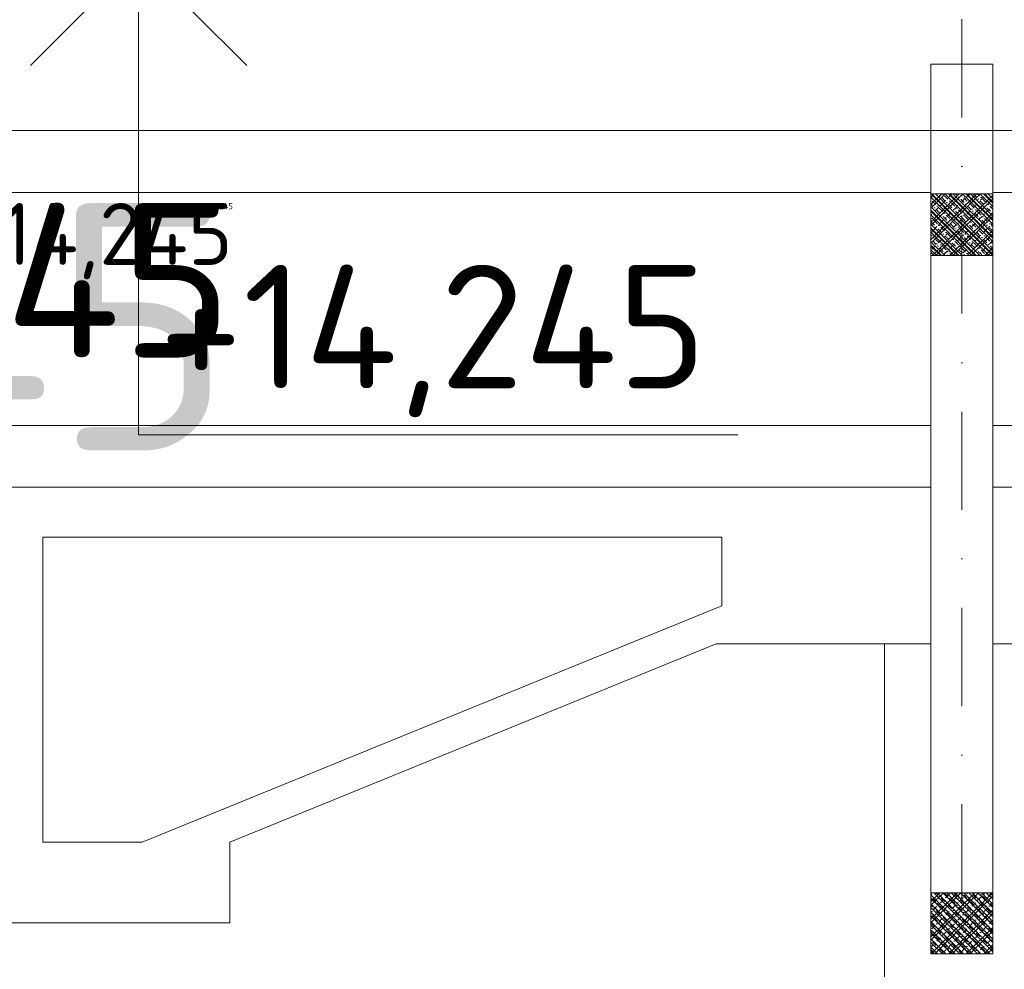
# Model space of a CAD drawing. Header units: millimetres. Extents: x -916886 to 3713765, y -2985421 to 1675785.
# Tile 126 of 656: x 26950 to 30138, y -58320 to -55247. Entities that reach past the tile are written whole.
import ezdxf
from ezdxf.enums import TextEntityAlignment as Align

# ---------------------------------------------------------------- set-up
doc = ezdxf.new("R2010")
doc.units = ezdxf.units.MM
doc.linetypes.add('CENTERX2', pattern=[101.6, 63.5, -12.7, 12.7, -12.7])
doc.linetypes.add('DASHDOT', pattern=[25.4, 12.7, -6.35, 0, -6.35])
for name, color, linetype in [('0 @ 1', 7, 'Continuous'), ('0 @ 10', 7, 'Continuous'), ('0 @ 100', 7, 'Continuous'), ('0 @ 200', 7, 'Continuous'), ('0 @ 250 (1)', 7, 'Continuous'), ('0 @ 250 (2)', 7, 'Continuous'), ('0 @ 400', 7, 'Continuous')]:
    doc.layers.add(name, color=color, linetype=linetype)
for name, color, linetype, lineweight in [('A99_N_kce-pohl', 1, 'Continuous', 9), ('A99_N_koty-200-vysk', 6, 'Continuous', 9), ('A99_N_sraf', 252, 'Continuous', 0), ('A99_N_sraf @ 100 VP46', 252, 'Continuous', 0), ('A99_N_sraf @ 100 VPModel', 252, 'Continuous', 0), ('A99_N_sraf @ 200 VP1', 252, 'Continuous', 0), ('A99_N_sraf @ 200 VP10', 252, 'Continuous', 0), ('A99_N_sraf @ 200 VP11', 252, 'Continuous', 0), ('A99_N_sraf @ 200 VP12', 252, 'Continuous', 0), ('A99_N_sraf @ 200 VP13', 252, 'Continuous', 0), ('A99_N_sraf @ 200 VP14', 252, 'Continuous', 0), ('A99_N_sraf @ 200 VP15', 252, 'Continuous', 0), ('A99_N_sraf @ 200 VP16', 252, 'Continuous', 0), ('A99_N_sraf @ 200 VP17', 252, 'Continuous', 0), ('A99_N_sraf @ 200 VP18', 252, 'Continuous', 0), ('A99_N_sraf @ 200 VP19', 252, 'Continuous', 0), ('A99_N_sraf @ 200 VP2', 252, 'Continuous', 0), ('A99_N_sraf @ 200 VP20', 252, 'Continuous', 0), ('A99_N_sraf @ 200 VP21', 252, 'Continuous', 0), ('A99_N_sraf @ 200 VP22', 252, 'Continuous', 0), ('A99_N_sraf @ 200 VP23', 252, 'Continuous', 0), ('A99_N_sraf @ 200 VP24', 252, 'Continuous', 0), ('A99_N_sraf @ 200 VP25', 252, 'Continuous', 0), ('A99_N_sraf @ 200 VP26', 252, 'Continuous', 0), ('A99_N_sraf @ 200 VP27', 252, 'Continuous', 0), ('A99_N_sraf @ 200 VP28', 252, 'Continuous', 0), ('A99_N_sraf @ 200 VP3', 252, 'Continuous', 0), ('A99_N_sraf @ 200 VP31', 252, 'Continuous', 0), ('A99_N_sraf @ 200 VP32', 252, 'Continuous', 0), ('A99_N_sraf @ 200 VP33', 252, 'Continuous', 0), ('A99_N_sraf @ 200 VP34', 252, 'Continuous', 0), ('A99_N_sraf @ 200 VP35', 252, 'Continuous', 0), ('A99_N_sraf @ 200 VP36', 252, 'Continuous', 0), ('A99_N_sraf @ 200 VP37', 252, 'Continuous', 0), ('A99_N_sraf @ 200 VP38', 252, 'Continuous', 0), ('A99_N_sraf @ 200 VP39', 252, 'Continuous', 0), ('A99_N_sraf @ 200 VP4', 252, 'Continuous', 0), ('A99_N_sraf @ 200 VP40', 252, 'Continuous', 0), ('A99_N_sraf @ 200 VP41', 252, 'Continuous', 0), ('A99_N_sraf @ 200 VP42', 252, 'Continuous', 0), ('A99_N_sraf @ 200 VP43', 252, 'Continuous', 0), ('A99_N_sraf @ 200 VP44', 252, 'Continuous', 0), ('A99_N_sraf @ 200 VP45', 252, 'Continuous', 0), ('A99_N_sraf @ 200 VP47', 252, 'Continuous', 0), ('A99_N_sraf @ 200 VP48', 252, 'Continuous', 0), ('A99_N_sraf @ 200 VP49', 252, 'Continuous', 0), ('A99_N_sraf @ 200 VP50', 252, 'Continuous', 0), ('A99_N_sraf @ 200 VP6', 252, 'Continuous', 0), ('A99_N_sraf @ 200 VP7', 252, 'Continuous', 0), ('A99_N_sraf @ 200 VP8', 252, 'Continuous', 0), ('A99_N_sraf @ 200 VP9', 252, 'Continuous', 0), ('A99_N_sraf @ 200 VPModel', 252, 'Continuous', 0), ('A99_N_sraf @ 50 (2)', 252, 'Continuous', 0), ('A99_S_kce-pohl', 7, 'Continuous', 5), ('A99_S_kce-rez-sil', 7, 'Continuous', 15), ('A99_S_osy', 1, 'CENTERX2', 5)]:
    doc.layers.add(name, color=color, linetype=linetype, lineweight=lineweight)
doc.styles.add('A99_kota', font='isocpeur.ttf', dxfattribs={"height": 2})
pattern_1 = [(45, (24240, -24905.143), (-28.28427, 28.28427), []), (45, (24251.314, -24905.143), (-28.28427, 28.28427), []), (45, (24273.94, -24905.143), (-16.970563, 39.59798), [16, -8, 0, -8])]
pattern_2 = [(315, (-24905.143, -24240), (28.28427, 28.28427), []), (315, (-24905.143, -24251.314), (28.28427, 28.28427), []), (315, (-24905.143, -24273.94), (39.59798, 16.970563), [16, -8, 0, -8])]
pattern_3 = [(135, (24905.143, 24240), (-28.284271, -28.284271), []), (135, (24905.143, 24251.314), (-28.284271, -28.284271), []), (135, (24905.143, 24273.94), (-39.59798, -16.970563), [16, -8, 0, -8])]
pattern_4 = [(315, (-24905.143, -24240), (28.28427, 28.28427), []), (315, (-24905.143, -24251.314), (28.28427, 28.28427), []), (315, (-24905.143, -24273.94), (39.59798, 16.970563), [16, -8, 0, -8])]
pattern_5 = [(45, (24240, -27105.143), (-28.28427, 28.28427), []), (45, (24251.314, -27105.143), (-28.28427, 28.28427), []), (45, (24273.94, -27105.143), (-16.970563, 39.59798), [16, -8, 0, -8])]
pattern_6 = [(315, (-27105.143, -24240), (28.284271, 28.284271), []), (315, (-27105.143, -24251.314), (28.284271, 28.284271), []), (315, (-27105.143, -24273.94), (39.59798, 16.970563), [16, -8, 0, -8])]
pattern_7 = [(135, (27105.143, 24240), (-28.284271, -28.284271), []), (135, (27105.143, 24251.314), (-28.284271, -28.284271), []), (135, (27105.143, 24273.94), (-39.59798, -16.970563), [16, -8, 0, -8])]
pattern_8 = [(315, (-27105.143, -24240), (28.284271, 28.284271), []), (315, (-27105.143, -24251.314), (28.284271, 28.284271), []), (315, (-27105.143, -24273.94), (39.59798, 16.970563), [16, -8, 0, -8])]

# ---------------------------------------------------------------- blocks, each defined once
blk = doc.blocks.new('*U44')
at = {"color": 0, "linetype": 'ByBlock', "lineweight": -2}
blk.add_line((-3, 0), (7, 0), dxfattribs=at)
for points in [[(-1.75, -1.75), (0, 0), (1.75, -1.75)], [(0, 0), (0, -7.725), (0, -7.725), (9.7, -7.725)]]:
    blk.add_lwpolyline(points, dxfattribs=at)
at = {"color": 0, "linetype": 'ByBlock', "lineweight": -2, "style": 'A99_kota'}
for tag, p in [('VYSKA', (9.2, -4.975)), ('POPIS', (9.2, -8.225))]:
    blk.add_attdef(tag, text='', height=2, dxfattribs=at).set_placement(p, align=Align.TOP_RIGHT)
blk = doc.blocks.new('*U2486')
at = {"layer": 'A99_N_koty-200-vysk', "lineweight": 5}
ref = blk.add_blockref('*U44', (27335, -55045.1), dxfattribs=dict(at, xscale=200, yscale=200, zscale=200))
ref.add_attrib('VYSKA', '+14,245', dxfattribs={"layer": '0 @ 400', "color": 0, "linetype": 'ByBlock', "lineweight": -2, "height": 800, "style": 'A99_kota'}).set_placement((27640, -55840.1), align=Align.TOP_RIGHT)
ref = blk.add_blockref('*U44', (27335, -55045.1), dxfattribs=dict(at, xscale=200, yscale=200, zscale=200))
ref.add_attrib('VYSKA', '+14,245', dxfattribs={"layer": '0 @ 250 (1)', "color": 0, "linetype": 'ByBlock', "lineweight": -2, "height": 500, "style": 'A99_kota'}).set_placement((27640, -55840.1), align=Align.TOP_RIGHT)
ref = blk.add_blockref('*U44', (27335, -55045.1), dxfattribs=dict(at, xscale=200, yscale=200, zscale=200))
ref.add_attrib('VYSKA', '+14,245', dxfattribs={"layer": '0 @ 250 (2)', "color": 0, "linetype": 'ByBlock', "lineweight": -2, "height": 500, "style": 'A99_kota'}).set_placement((27640, -55840.1), align=Align.TOP_RIGHT)
ref = blk.add_blockref('*U44', (27335, -55045.1), dxfattribs=dict(at, xscale=200, yscale=200, zscale=200))
ref.add_attrib('VYSKA', '+14,245', dxfattribs={"layer": '0 @ 100', "color": 0, "linetype": 'ByBlock', "lineweight": -2, "height": 200, "style": 'A99_kota'}).set_placement((27640, -55840.1), align=Align.TOP_RIGHT)
ref = blk.add_blockref('*U44', (27335, -55045.1), dxfattribs=dict(at, xscale=200, yscale=200, zscale=200))
ref.add_attrib('VYSKA', '+14,245', dxfattribs={"layer": '0 @ 200', "color": 0, "linetype": 'ByBlock', "lineweight": -2, "height": 400, "style": 'A99_kota'}).set_placement((29175, -56040.1), align=Align.TOP_RIGHT)
ref = blk.add_blockref('*U44', (27335, -55045.1), dxfattribs=dict(at, xscale=200, yscale=200, zscale=200))
ref.add_attrib('VYSKA', '+14,245', dxfattribs={"layer": '0 @ 1', "color": 0, "linetype": 'ByBlock', "lineweight": -2, "height": 2, "style": 'A99_kota'}).set_placement((27640, -55840.1), align=Align.TOP_RIGHT)
ref = blk.add_blockref('*U44', (27335, -55045.1), dxfattribs=dict(at, xscale=200, yscale=200, zscale=200))
ref.add_attrib('VYSKA', '+14,245', dxfattribs={"layer": '0 @ 10', "color": 0, "linetype": 'ByBlock', "lineweight": -2, "height": 20, "style": 'A99_kota'}).set_placement((27640, -55840.1), align=Align.TOP_RIGHT)
blk = doc.blocks.new('*U2440')
at = {"layer": 'A99_N_sraf @ 100 VP46', "lineweight": 0, "ltscale": 2, "transparency": 33554687}
h = blk.add_hatch(dxfattribs=at)
h.set_pattern_fill('ZELEZOBETON', color=256, scale=8)
h.set_pattern_definition(pattern_4)
h.paths.add_polyline_path([(30100, -56010.1), (30100, -55810.1), (29900, -55810.1), (29900, -56010.1)])
at = {"layer": 'A99_N_sraf @ 100 VPModel', "lineweight": 0, "ltscale": 2, "transparency": 33554687}
h = blk.add_hatch(dxfattribs=at)
h.set_pattern_fill('ZELEZOBETON', color=256, scale=8)
h.set_pattern_definition(pattern_1)
h.paths.add_polyline_path([(30100, -56010.1), (30100, -55810.1), (29900, -55810.1), (29900, -56010.1)])
at = {"layer": 'A99_N_sraf @ 200 VP1', "lineweight": 0, "ltscale": 2, "transparency": 33554687}
h = blk.add_hatch(dxfattribs=at)
h.set_pattern_fill('ZELEZOBETON', color=256, scale=8)
h.set_pattern_definition(pattern_1)
h.paths.add_polyline_path([(30100, -56010.1), (30100, -55810.1), (29900, -55810.1), (29900, -56010.1)])
at = {"layer": 'A99_N_sraf @ 200 VP10', "lineweight": 0, "ltscale": 2, "transparency": 33554687}
h = blk.add_hatch(dxfattribs=at)
h.set_pattern_fill('ZELEZOBETON', color=256, scale=8)
h.set_pattern_definition(pattern_1)
h.paths.add_polyline_path([(30100, -56010.1), (30100, -55810.1), (29900, -55810.1), (29900, -56010.1)])
at = {"layer": 'A99_N_sraf @ 200 VP11', "lineweight": 0, "ltscale": 2, "transparency": 33554687}
h = blk.add_hatch(dxfattribs=at)
h.set_pattern_fill('ZELEZOBETON', color=256, scale=8)
h.set_pattern_definition(pattern_2)
h.paths.add_polyline_path([(30100, -56010.1), (30100, -55810.1), (29900, -55810.1), (29900, -56010.1)])
at = {"layer": 'A99_N_sraf @ 200 VP12', "lineweight": 0, "ltscale": 2, "transparency": 33554687}
h = blk.add_hatch(dxfattribs=at)
h.set_pattern_fill('ZELEZOBETON', color=256, scale=8)
h.set_pattern_definition(pattern_1)
h.paths.add_polyline_path([(30100, -56010.1), (30100, -55810.1), (29900, -55810.1), (29900, -56010.1)])
at = {"layer": 'A99_N_sraf @ 200 VP13', "lineweight": 0, "ltscale": 2, "transparency": 33554687}
h = blk.add_hatch(dxfattribs=at)
h.set_pattern_fill('ZELEZOBETON', color=256, scale=8)
h.set_pattern_definition(pattern_1)
h.paths.add_polyline_path([(30100, -56010.1), (30100, -55810.1), (29900, -55810.1), (29900, -56010.1)])
at = {"layer": 'A99_N_sraf @ 200 VP14', "lineweight": 0, "ltscale": 2, "transparency": 33554687}
h = blk.add_hatch(dxfattribs=at)
h.set_pattern_fill('ZELEZOBETON', color=256, scale=8)
h.set_pattern_definition(pattern_2)
h.paths.add_polyline_path([(30100, -56010.1), (30100, -55810.1), (29900, -55810.1), (29900, -56010.1)])
at = {"layer": 'A99_N_sraf @ 200 VP15', "lineweight": 0, "ltscale": 2, "transparency": 33554687}
h = blk.add_hatch(dxfattribs=at)
h.set_pattern_fill('ZELEZOBETON', color=256, scale=8)
h.set_pattern_definition(pattern_1)
h.paths.add_polyline_path([(30100, -56010.1), (30100, -55810.1), (29900, -55810.1), (29900, -56010.1)])
at = {"layer": 'A99_N_sraf @ 200 VP16', "lineweight": 0, "ltscale": 2, "transparency": 33554687}
h = blk.add_hatch(dxfattribs=at)
h.set_pattern_fill('ZELEZOBETON', color=256, scale=8)
h.set_pattern_definition(pattern_3)
h.paths.add_polyline_path([(30100, -56010.1), (30100, -55810.1), (29900, -55810.1), (29900, -56010.1)])
at = {"layer": 'A99_N_sraf @ 200 VP17', "lineweight": 0, "ltscale": 2, "transparency": 33554687}
h = blk.add_hatch(dxfattribs=at)
h.set_pattern_fill('ZELEZOBETON', color=256, scale=8)
h.set_pattern_definition(pattern_2)
h.paths.add_polyline_path([(30100, -56010.1), (30100, -55810.1), (29900, -55810.1), (29900, -56010.1)])
at = {"layer": 'A99_N_sraf @ 200 VP18', "lineweight": 0, "ltscale": 2, "transparency": 33554687}
h = blk.add_hatch(dxfattribs=at)
h.set_pattern_fill('ZELEZOBETON', color=256, scale=8)
h.set_pattern_definition(pattern_1)
h.paths.add_polyline_path([(30100, -56010.1), (30100, -55810.1), (29900, -55810.1), (29900, -56010.1)])
at = {"layer": 'A99_N_sraf @ 200 VP19', "lineweight": 0, "ltscale": 2, "transparency": 33554687}
h = blk.add_hatch(dxfattribs=at)
h.set_pattern_fill('ZELEZOBETON', color=256, scale=8)
h.set_pattern_definition(pattern_1)
h.paths.add_polyline_path([(30100, -56010.1), (30100, -55810.1), (29900, -55810.1), (29900, -56010.1)])
at = {"layer": 'A99_N_sraf @ 200 VP2', "lineweight": 0, "ltscale": 2, "transparency": 33554687}
h = blk.add_hatch(dxfattribs=at)
h.set_pattern_fill('ZELEZOBETON', color=256, scale=8)
h.set_pattern_definition(pattern_1)
h.paths.add_polyline_path([(30100, -56010.1), (30100, -55810.1), (29900, -55810.1), (29900, -56010.1)])
at = {"layer": 'A99_N_sraf @ 200 VP20', "lineweight": 0, "ltscale": 2, "transparency": 33554687}
h = blk.add_hatch(dxfattribs=at)
h.set_pattern_fill('ZELEZOBETON', color=256, scale=8)
h.set_pattern_definition(pattern_3)
h.paths.add_polyline_path([(30100, -56010.1), (30100, -55810.1), (29900, -55810.1), (29900, -56010.1)])
at = {"layer": 'A99_N_sraf @ 200 VP21', "lineweight": 0, "ltscale": 2, "transparency": 33554687}
h = blk.add_hatch(dxfattribs=at)
h.set_pattern_fill('ZELEZOBETON', color=256, scale=8)
h.set_pattern_definition(pattern_2)
h.paths.add_polyline_path([(30100, -56010.1), (30100, -55810.1), (29900, -55810.1), (29900, -56010.1)])
at = {"layer": 'A99_N_sraf @ 200 VP22', "lineweight": 0, "ltscale": 2, "transparency": 33554687}
h = blk.add_hatch(dxfattribs=at)
h.set_pattern_fill('ZELEZOBETON', color=256, scale=8)
h.set_pattern_definition(pattern_1)
h.paths.add_polyline_path([(30100, -56010.1), (30100, -55810.1), (29900, -55810.1), (29900, -56010.1)])
at = {"layer": 'A99_N_sraf @ 200 VP23', "lineweight": 0, "ltscale": 2, "transparency": 33554687}
h = blk.add_hatch(dxfattribs=at)
h.set_pattern_fill('ZELEZOBETON', color=256, scale=8)
h.set_pattern_definition(pattern_1)
h.paths.add_polyline_path([(30100, -56010.1), (30100, -55810.1), (29900, -55810.1), (29900, -56010.1)])
at = {"layer": 'A99_N_sraf @ 200 VP24', "lineweight": 0, "ltscale": 2, "transparency": 33554687}
h = blk.add_hatch(dxfattribs=at)
h.set_pattern_fill('ZELEZOBETON', color=256, scale=8)
h.set_pattern_definition(pattern_1)
h.paths.add_polyline_path([(30100, -56010.1), (30100, -55810.1), (29900, -55810.1), (29900, -56010.1)])
at = {"layer": 'A99_N_sraf @ 200 VP25', "lineweight": 0, "ltscale": 2, "transparency": 33554687}
h = blk.add_hatch(dxfattribs=at)
h.set_pattern_fill('ZELEZOBETON', color=256, scale=8)
h.set_pattern_definition(pattern_3)
h.paths.add_polyline_path([(30100, -56010.1), (30100, -55810.1), (29900, -55810.1), (29900, -56010.1)])
at = {"layer": 'A99_N_sraf @ 200 VP26', "lineweight": 0, "ltscale": 2, "transparency": 33554687}
h = blk.add_hatch(dxfattribs=at)
h.set_pattern_fill('ZELEZOBETON', color=256, scale=8)
h.set_pattern_definition(pattern_1)
h.paths.add_polyline_path([(30100, -56010.1), (30100, -55810.1), (29900, -55810.1), (29900, -56010.1)])
at = {"layer": 'A99_N_sraf @ 200 VP27', "lineweight": 0, "ltscale": 2, "transparency": 33554687}
h = blk.add_hatch(dxfattribs=at)
h.set_pattern_fill('ZELEZOBETON', color=256, scale=8)
h.set_pattern_definition(pattern_1)
h.paths.add_polyline_path([(30100, -56010.1), (30100, -55810.1), (29900, -55810.1), (29900, -56010.1)])
at = {"layer": 'A99_N_sraf @ 200 VP28', "lineweight": 0, "ltscale": 2, "transparency": 33554687}
h = blk.add_hatch(dxfattribs=at)
h.set_pattern_fill('ZELEZOBETON', color=256, scale=8)
h.set_pattern_definition(pattern_1)
h.paths.add_polyline_path([(30100, -56010.1), (30100, -55810.1), (29900, -55810.1), (29900, -56010.1)])
at = {"layer": 'A99_N_sraf @ 200 VP3', "lineweight": 0, "ltscale": 2, "transparency": 33554687}
h = blk.add_hatch(dxfattribs=at)
h.set_pattern_fill('ZELEZOBETON', color=256, scale=8)
h.set_pattern_definition(pattern_1)
h.paths.add_polyline_path([(30100, -56010.1), (30100, -55810.1), (29900, -55810.1), (29900, -56010.1)])
at = {"layer": 'A99_N_sraf @ 200 VP31', "lineweight": 0, "ltscale": 2, "transparency": 33554687}
h = blk.add_hatch(dxfattribs=at)
h.set_pattern_fill('ZELEZOBETON', color=256, scale=8)
h.set_pattern_definition(pattern_1)
h.paths.add_polyline_path([(30100, -56010.1), (30100, -55810.1), (29900, -55810.1), (29900, -56010.1)])
at = {"layer": 'A99_N_sraf @ 200 VP32', "lineweight": 0, "ltscale": 2, "transparency": 33554687}
h = blk.add_hatch(dxfattribs=at)
h.set_pattern_fill('ZELEZOBETON', color=256, scale=8)
h.set_pattern_definition(pattern_1)
h.paths.add_polyline_path([(30100, -56010.1), (30100, -55810.1), (29900, -55810.1), (29900, -56010.1)])
at = {"layer": 'A99_N_sraf @ 200 VP33', "lineweight": 0, "ltscale": 2, "transparency": 33554687}
h = blk.add_hatch(dxfattribs=at)
h.set_pattern_fill('ZELEZOBETON', color=256, scale=8)
h.set_pattern_definition(pattern_1)
h.paths.add_polyline_path([(30100, -56010.1), (30100, -55810.1), (29900, -55810.1), (29900, -56010.1)])
at = {"layer": 'A99_N_sraf @ 200 VP34', "lineweight": 0, "ltscale": 2, "transparency": 33554687}
h = blk.add_hatch(dxfattribs=at)
h.set_pattern_fill('ZELEZOBETON', color=256, scale=8)
h.set_pattern_definition(pattern_1)
h.paths.add_polyline_path([(30100, -56010.1), (30100, -55810.1), (29900, -55810.1), (29900, -56010.1)])
at = {"layer": 'A99_N_sraf @ 200 VP35', "lineweight": 0, "ltscale": 2, "transparency": 33554687}
h = blk.add_hatch(dxfattribs=at)
h.set_pattern_fill('ZELEZOBETON', color=256, scale=8)
h.set_pattern_definition(pattern_1)
h.paths.add_polyline_path([(30100, -56010.1), (30100, -55810.1), (29900, -55810.1), (29900, -56010.1)])
at = {"layer": 'A99_N_sraf @ 200 VP36', "lineweight": 0, "ltscale": 2, "transparency": 33554687}
h = blk.add_hatch(dxfattribs=at)
h.set_pattern_fill('ZELEZOBETON', color=256, scale=8)
h.set_pattern_definition(pattern_1)
h.paths.add_polyline_path([(30100, -56010.1), (30100, -55810.1), (29900, -55810.1), (29900, -56010.1)])
at = {"layer": 'A99_N_sraf @ 200 VP37', "lineweight": 0, "ltscale": 2, "transparency": 33554687}
h = blk.add_hatch(dxfattribs=at)
h.set_pattern_fill('ZELEZOBETON', color=256, scale=8)
h.set_pattern_definition(pattern_1)
h.paths.add_polyline_path([(30100, -56010.1), (30100, -55810.1), (29900, -55810.1), (29900, -56010.1)])
at = {"layer": 'A99_N_sraf @ 200 VP38', "lineweight": 0, "ltscale": 2, "transparency": 33554687}
h = blk.add_hatch(dxfattribs=at)
h.set_pattern_fill('ZELEZOBETON', color=256, scale=8)
h.set_pattern_definition(pattern_1)
h.paths.add_polyline_path([(30100, -56010.1), (30100, -55810.1), (29900, -55810.1), (29900, -56010.1)])
at = {"layer": 'A99_N_sraf @ 200 VP39', "lineweight": 0, "ltscale": 2, "transparency": 33554687}
h = blk.add_hatch(dxfattribs=at)
h.set_pattern_fill('ZELEZOBETON', color=256, scale=8)
h.set_pattern_definition(pattern_1)
h.paths.add_polyline_path([(30100, -56010.1), (30100, -55810.1), (29900, -55810.1), (29900, -56010.1)])
at = {"layer": 'A99_N_sraf @ 200 VP4', "lineweight": 0, "ltscale": 2, "transparency": 33554687}
h = blk.add_hatch(dxfattribs=at)
h.set_pattern_fill('ZELEZOBETON', color=256, scale=8)
h.set_pattern_definition(pattern_1)
h.paths.add_polyline_path([(30100, -56010.1), (30100, -55810.1), (29900, -55810.1), (29900, -56010.1)])
at = {"layer": 'A99_N_sraf @ 200 VP40', "lineweight": 0, "ltscale": 2, "transparency": 33554687}
h = blk.add_hatch(dxfattribs=at)
h.set_pattern_fill('ZELEZOBETON', color=256, scale=8)
h.set_pattern_definition(pattern_1)
h.paths.add_polyline_path([(30100, -56010.1), (30100, -55810.1), (29900, -55810.1), (29900, -56010.1)])
at = {"layer": 'A99_N_sraf @ 200 VP41', "lineweight": 0, "ltscale": 2, "transparency": 33554687}
h = blk.add_hatch(dxfattribs=at)
h.set_pattern_fill('ZELEZOBETON', color=256, scale=8)
h.set_pattern_definition(pattern_1)
h.paths.add_polyline_path([(30100, -56010.1), (30100, -55810.1), (29900, -55810.1), (29900, -56010.1)])
at = {"layer": 'A99_N_sraf @ 200 VP42', "lineweight": 0, "ltscale": 2, "transparency": 33554687}
h = blk.add_hatch(dxfattribs=at)
h.set_pattern_fill('ZELEZOBETON', color=256, scale=8)
h.set_pattern_definition(pattern_1)
h.paths.add_polyline_path([(30100, -56010.1), (30100, -55810.1), (29900, -55810.1), (29900, -56010.1)])
at = {"layer": 'A99_N_sraf @ 200 VP43', "lineweight": 0, "ltscale": 2, "transparency": 33554687}
h = blk.add_hatch(dxfattribs=at)
h.set_pattern_fill('ZELEZOBETON', color=256, scale=8)
h.set_pattern_definition(pattern_1)
h.paths.add_polyline_path([(30100, -56010.1), (30100, -55810.1), (29900, -55810.1), (29900, -56010.1)])
at = {"layer": 'A99_N_sraf @ 200 VP44', "lineweight": 0, "ltscale": 2, "transparency": 33554687}
h = blk.add_hatch(dxfattribs=at)
h.set_pattern_fill('ZELEZOBETON', color=256, scale=8)
h.set_pattern_definition(pattern_1)
h.paths.add_polyline_path([(30100, -56010.1), (30100, -55810.1), (29900, -55810.1), (29900, -56010.1)])
at = {"layer": 'A99_N_sraf @ 200 VP45', "lineweight": 0, "ltscale": 2, "transparency": 33554687}
h = blk.add_hatch(dxfattribs=at)
h.set_pattern_fill('ZELEZOBETON', color=256, scale=8)
h.set_pattern_definition(pattern_4)
h.paths.add_polyline_path([(30100, -56010.1), (30100, -55810.1), (29900, -55810.1), (29900, -56010.1)])
at = {"layer": 'A99_N_sraf @ 200 VP47', "lineweight": 0, "ltscale": 2, "transparency": 33554687}
h = blk.add_hatch(dxfattribs=at)
h.set_pattern_fill('ZELEZOBETON', color=256, scale=8)
h.set_pattern_definition(pattern_3)
h.paths.add_polyline_path([(30100, -56010.1), (30100, -55810.1), (29900, -55810.1), (29900, -56010.1)])
at = {"layer": 'A99_N_sraf @ 200 VP48', "lineweight": 0, "ltscale": 2, "transparency": 33554687}
h = blk.add_hatch(dxfattribs=at)
h.set_pattern_fill('ZELEZOBETON', color=256, scale=8)
h.set_pattern_definition(pattern_1)
h.paths.add_polyline_path([(30100, -56010.1), (30100, -55810.1), (29900, -55810.1), (29900, -56010.1)])
at = {"layer": 'A99_N_sraf @ 200 VP49', "lineweight": 0, "ltscale": 2, "transparency": 33554687}
h = blk.add_hatch(dxfattribs=at)
h.set_pattern_fill('ZELEZOBETON', color=256, scale=8)
h.set_pattern_definition(pattern_1)
h.paths.add_polyline_path([(30100, -56010.1), (30100, -55810.1), (29900, -55810.1), (29900, -56010.1)])
at = {"layer": 'A99_N_sraf @ 200 VP50', "lineweight": 0, "ltscale": 2, "transparency": 33554687}
h = blk.add_hatch(dxfattribs=at)
h.set_pattern_fill('ZELEZOBETON', color=256, scale=8)
h.set_pattern_definition(pattern_1)
h.paths.add_polyline_path([(30100, -56010.1), (30100, -55810.1), (29900, -55810.1), (29900, -56010.1)])
at = {"layer": 'A99_N_sraf @ 200 VP6', "lineweight": 0, "ltscale": 2, "transparency": 33554687}
h = blk.add_hatch(dxfattribs=at)
h.set_pattern_fill('ZELEZOBETON', color=256, scale=8)
h.set_pattern_definition(pattern_1)
h.paths.add_polyline_path([(30100, -56010.1), (30100, -55810.1), (29900, -55810.1), (29900, -56010.1)])
at = {"layer": 'A99_N_sraf @ 200 VP7', "lineweight": 0, "ltscale": 2, "transparency": 33554687}
h = blk.add_hatch(dxfattribs=at)
h.set_pattern_fill('ZELEZOBETON', color=256, scale=8)
h.set_pattern_definition(pattern_1)
h.paths.add_polyline_path([(30100, -56010.1), (30100, -55810.1), (29900, -55810.1), (29900, -56010.1)])
at = {"layer": 'A99_N_sraf @ 200 VP8', "lineweight": 0, "ltscale": 2, "transparency": 33554687}
h = blk.add_hatch(dxfattribs=at)
h.set_pattern_fill('ZELEZOBETON', color=256, scale=8)
h.set_pattern_definition(pattern_1)
h.paths.add_polyline_path([(30100, -56010.1), (30100, -55810.1), (29900, -55810.1), (29900, -56010.1)])
at = {"layer": 'A99_N_sraf @ 200 VP9', "lineweight": 0, "ltscale": 2, "transparency": 33554687}
h = blk.add_hatch(dxfattribs=at)
h.set_pattern_fill('ZELEZOBETON', color=256, scale=8)
h.set_pattern_definition(pattern_1)
h.paths.add_polyline_path([(30100, -56010.1), (30100, -55810.1), (29900, -55810.1), (29900, -56010.1)])
at = {"layer": 'A99_N_sraf @ 200 VPModel', "lineweight": 0, "ltscale": 2, "transparency": 33554687}
h = blk.add_hatch(dxfattribs=at)
h.set_pattern_fill('ZELEZOBETON', color=256, scale=8)
h.set_pattern_definition(pattern_1)
h.paths.add_polyline_path([(30100, -56010.1), (30100, -55810.1), (29900, -55810.1), (29900, -56010.1)])
at = {"layer": 'A99_N_sraf @ 50 (2)', "lineweight": 0, "ltscale": 2, "transparency": 33554687}
h = blk.add_hatch(dxfattribs=at)
h.set_pattern_fill('ZELEZOBETON', color=256, scale=8)
h.set_pattern_definition(pattern_1)
h.paths.add_polyline_path([(30100, -56010.1), (30100, -55810.1), (29900, -55810.1), (29900, -56010.1)])
blk = doc.blocks.new('*U2441')
at = {"layer": 'A99_N_sraf @ 100 VP46', "lineweight": 0, "ltscale": 2, "transparency": 33554687}
h = blk.add_hatch(dxfattribs=at)
h.set_pattern_fill('ZELEZOBETON', color=256, scale=8)
h.set_pattern_definition(pattern_8)
h.paths.add_polyline_path([(30100, -58270.1), (30100, -58072.4), (29900, -58072.4), (29900, -58270.1)])
at = {"layer": 'A99_N_sraf @ 100 VPModel', "lineweight": 0, "ltscale": 2, "transparency": 33554687}
h = blk.add_hatch(dxfattribs=at)
h.set_pattern_fill('ZELEZOBETON', color=256, scale=8)
h.set_pattern_definition(pattern_5)
h.paths.add_polyline_path([(30100, -58270.1), (30100, -58072.4), (29900, -58072.4), (29900, -58270.1)])
at = {"layer": 'A99_N_sraf @ 200 VP1', "lineweight": 0, "ltscale": 2, "transparency": 33554687}
h = blk.add_hatch(dxfattribs=at)
h.set_pattern_fill('ZELEZOBETON', color=256, scale=8)
h.set_pattern_definition(pattern_5)
h.paths.add_polyline_path([(30100, -58270.1), (30100, -58072.4), (29900, -58072.4), (29900, -58270.1)])
at = {"layer": 'A99_N_sraf @ 200 VP10', "lineweight": 0, "ltscale": 2, "transparency": 33554687}
h = blk.add_hatch(dxfattribs=at)
h.set_pattern_fill('ZELEZOBETON', color=256, scale=8)
h.set_pattern_definition(pattern_5)
h.paths.add_polyline_path([(30100, -58270.1), (30100, -58072.4), (29900, -58072.4), (29900, -58270.1)])
at = {"layer": 'A99_N_sraf @ 200 VP11', "lineweight": 0, "ltscale": 2, "transparency": 33554687}
h = blk.add_hatch(dxfattribs=at)
h.set_pattern_fill('ZELEZOBETON', color=256, scale=8)
h.set_pattern_definition(pattern_6)
h.paths.add_polyline_path([(30100, -58270.1), (30100, -58072.4), (29900, -58072.4), (29900, -58270.1)])
at = {"layer": 'A99_N_sraf @ 200 VP12', "lineweight": 0, "ltscale": 2, "transparency": 33554687}
h = blk.add_hatch(dxfattribs=at)
h.set_pattern_fill('ZELEZOBETON', color=256, scale=8)
h.set_pattern_definition(pattern_5)
h.paths.add_polyline_path([(30100, -58270.1), (30100, -58072.4), (29900, -58072.4), (29900, -58270.1)])
at = {"layer": 'A99_N_sraf @ 200 VP13', "lineweight": 0, "ltscale": 2, "transparency": 33554687}
h = blk.add_hatch(dxfattribs=at)
h.set_pattern_fill('ZELEZOBETON', color=256, scale=8)
h.set_pattern_definition(pattern_5)
h.paths.add_polyline_path([(30100, -58270.1), (30100, -58072.4), (29900, -58072.4), (29900, -58270.1)])
at = {"layer": 'A99_N_sraf @ 200 VP14', "lineweight": 0, "ltscale": 2, "transparency": 33554687}
h = blk.add_hatch(dxfattribs=at)
h.set_pattern_fill('ZELEZOBETON', color=256, scale=8)
h.set_pattern_definition(pattern_6)
h.paths.add_polyline_path([(30100, -58270.1), (30100, -58072.4), (29900, -58072.4), (29900, -58270.1)])
at = {"layer": 'A99_N_sraf @ 200 VP15', "lineweight": 0, "ltscale": 2, "transparency": 33554687}
h = blk.add_hatch(dxfattribs=at)
h.set_pattern_fill('ZELEZOBETON', color=256, scale=8)
h.set_pattern_definition(pattern_5)
h.paths.add_polyline_path([(30100, -58270.1), (30100, -58072.4), (29900, -58072.4), (29900, -58270.1)])
at = {"layer": 'A99_N_sraf @ 200 VP16', "lineweight": 0, "ltscale": 2, "transparency": 33554687}
h = blk.add_hatch(dxfattribs=at)
h.set_pattern_fill('ZELEZOBETON', color=256, scale=8)
h.set_pattern_definition(pattern_7)
h.paths.add_polyline_path([(30100, -58270.1), (30100, -58072.4), (29900, -58072.4), (29900, -58270.1)])
at = {"layer": 'A99_N_sraf @ 200 VP17', "lineweight": 0, "ltscale": 2, "transparency": 33554687}
h = blk.add_hatch(dxfattribs=at)
h.set_pattern_fill('ZELEZOBETON', color=256, scale=8)
h.set_pattern_definition(pattern_6)
h.paths.add_polyline_path([(30100, -58270.1), (30100, -58072.4), (29900, -58072.4), (29900, -58270.1)])
at = {"layer": 'A99_N_sraf @ 200 VP18', "lineweight": 0, "ltscale": 2, "transparency": 33554687}
h = blk.add_hatch(dxfattribs=at)
h.set_pattern_fill('ZELEZOBETON', color=256, scale=8)
h.set_pattern_definition(pattern_5)
h.paths.add_polyline_path([(30100, -58270.1), (30100, -58072.4), (29900, -58072.4), (29900, -58270.1)])
at = {"layer": 'A99_N_sraf @ 200 VP19', "lineweight": 0, "ltscale": 2, "transparency": 33554687}
h = blk.add_hatch(dxfattribs=at)
h.set_pattern_fill('ZELEZOBETON', color=256, scale=8)
h.set_pattern_definition(pattern_5)
h.paths.add_polyline_path([(30100, -58270.1), (30100, -58072.4), (29900, -58072.4), (29900, -58270.1)])
at = {"layer": 'A99_N_sraf @ 200 VP2', "lineweight": 0, "ltscale": 2, "transparency": 33554687}
h = blk.add_hatch(dxfattribs=at)
h.set_pattern_fill('ZELEZOBETON', color=256, scale=8)
h.set_pattern_definition(pattern_5)
h.paths.add_polyline_path([(30100, -58270.1), (30100, -58072.4), (29900, -58072.4), (29900, -58270.1)])
at = {"layer": 'A99_N_sraf @ 200 VP20', "lineweight": 0, "ltscale": 2, "transparency": 33554687}
h = blk.add_hatch(dxfattribs=at)
h.set_pattern_fill('ZELEZOBETON', color=256, scale=8)
h.set_pattern_definition(pattern_7)
h.paths.add_polyline_path([(30100, -58270.1), (30100, -58072.4), (29900, -58072.4), (29900, -58270.1)])
at = {"layer": 'A99_N_sraf @ 200 VP21', "lineweight": 0, "ltscale": 2, "transparency": 33554687}
h = blk.add_hatch(dxfattribs=at)
h.set_pattern_fill('ZELEZOBETON', color=256, scale=8)
h.set_pattern_definition(pattern_6)
h.paths.add_polyline_path([(30100, -58270.1), (30100, -58072.4), (29900, -58072.4), (29900, -58270.1)])
at = {"layer": 'A99_N_sraf @ 200 VP22', "lineweight": 0, "ltscale": 2, "transparency": 33554687}
h = blk.add_hatch(dxfattribs=at)
h.set_pattern_fill('ZELEZOBETON', color=256, scale=8)
h.set_pattern_definition(pattern_5)
h.paths.add_polyline_path([(30100, -58270.1), (30100, -58072.4), (29900, -58072.4), (29900, -58270.1)])
at = {"layer": 'A99_N_sraf @ 200 VP23', "lineweight": 0, "ltscale": 2, "transparency": 33554687}
h = blk.add_hatch(dxfattribs=at)
h.set_pattern_fill('ZELEZOBETON', color=256, scale=8)
h.set_pattern_definition(pattern_5)
h.paths.add_polyline_path([(30100, -58270.1), (30100, -58072.4), (29900, -58072.4), (29900, -58270.1)])
at = {"layer": 'A99_N_sraf @ 200 VP24', "lineweight": 0, "ltscale": 2, "transparency": 33554687}
h = blk.add_hatch(dxfattribs=at)
h.set_pattern_fill('ZELEZOBETON', color=256, scale=8)
h.set_pattern_definition(pattern_5)
h.paths.add_polyline_path([(30100, -58270.1), (30100, -58072.4), (29900, -58072.4), (29900, -58270.1)])
at = {"layer": 'A99_N_sraf @ 200 VP25', "lineweight": 0, "ltscale": 2, "transparency": 33554687}
h = blk.add_hatch(dxfattribs=at)
h.set_pattern_fill('ZELEZOBETON', color=256, scale=8)
h.set_pattern_definition(pattern_7)
h.paths.add_polyline_path([(30100, -58270.1), (30100, -58072.4), (29900, -58072.4), (29900, -58270.1)])
at = {"layer": 'A99_N_sraf @ 200 VP26', "lineweight": 0, "ltscale": 2, "transparency": 33554687}
h = blk.add_hatch(dxfattribs=at)
h.set_pattern_fill('ZELEZOBETON', color=256, scale=8)
h.set_pattern_definition(pattern_5)
h.paths.add_polyline_path([(30100, -58270.1), (30100, -58072.4), (29900, -58072.4), (29900, -58270.1)])
at = {"layer": 'A99_N_sraf @ 200 VP27', "lineweight": 0, "ltscale": 2, "transparency": 33554687}
h = blk.add_hatch(dxfattribs=at)
h.set_pattern_fill('ZELEZOBETON', color=256, scale=8)
h.set_pattern_definition(pattern_5)
h.paths.add_polyline_path([(30100, -58270.1), (30100, -58072.4), (29900, -58072.4), (29900, -58270.1)])
at = {"layer": 'A99_N_sraf @ 200 VP28', "lineweight": 0, "ltscale": 2, "transparency": 33554687}
h = blk.add_hatch(dxfattribs=at)
h.set_pattern_fill('ZELEZOBETON', color=256, scale=8)
h.set_pattern_definition(pattern_5)
h.paths.add_polyline_path([(30100, -58270.1), (30100, -58072.4), (29900, -58072.4), (29900, -58270.1)])
at = {"layer": 'A99_N_sraf @ 200 VP3', "lineweight": 0, "ltscale": 2, "transparency": 33554687}
h = blk.add_hatch(dxfattribs=at)
h.set_pattern_fill('ZELEZOBETON', color=256, scale=8)
h.set_pattern_definition(pattern_5)
h.paths.add_polyline_path([(30100, -58270.1), (30100, -58072.4), (29900, -58072.4), (29900, -58270.1)])
at = {"layer": 'A99_N_sraf @ 200 VP31', "lineweight": 0, "ltscale": 2, "transparency": 33554687}
h = blk.add_hatch(dxfattribs=at)
h.set_pattern_fill('ZELEZOBETON', color=256, scale=8)
h.set_pattern_definition(pattern_5)
h.paths.add_polyline_path([(30100, -58270.1), (30100, -58072.4), (29900, -58072.4), (29900, -58270.1)])
at = {"layer": 'A99_N_sraf @ 200 VP32', "lineweight": 0, "ltscale": 2, "transparency": 33554687}
h = blk.add_hatch(dxfattribs=at)
h.set_pattern_fill('ZELEZOBETON', color=256, scale=8)
h.set_pattern_definition(pattern_5)
h.paths.add_polyline_path([(30100, -58270.1), (30100, -58072.4), (29900, -58072.4), (29900, -58270.1)])
at = {"layer": 'A99_N_sraf @ 200 VP33', "lineweight": 0, "ltscale": 2, "transparency": 33554687}
h = blk.add_hatch(dxfattribs=at)
h.set_pattern_fill('ZELEZOBETON', color=256, scale=8)
h.set_pattern_definition(pattern_5)
h.paths.add_polyline_path([(30100, -58270.1), (30100, -58072.4), (29900, -58072.4), (29900, -58270.1)])
at = {"layer": 'A99_N_sraf @ 200 VP34', "lineweight": 0, "ltscale": 2, "transparency": 33554687}
h = blk.add_hatch(dxfattribs=at)
h.set_pattern_fill('ZELEZOBETON', color=256, scale=8)
h.set_pattern_definition(pattern_5)
h.paths.add_polyline_path([(30100, -58270.1), (30100, -58072.4), (29900, -58072.4), (29900, -58270.1)])
at = {"layer": 'A99_N_sraf @ 200 VP35', "lineweight": 0, "ltscale": 2, "transparency": 33554687}
h = blk.add_hatch(dxfattribs=at)
h.set_pattern_fill('ZELEZOBETON', color=256, scale=8)
h.set_pattern_definition(pattern_5)
h.paths.add_polyline_path([(30100, -58270.1), (30100, -58072.4), (29900, -58072.4), (29900, -58270.1)])
at = {"layer": 'A99_N_sraf @ 200 VP36', "lineweight": 0, "ltscale": 2, "transparency": 33554687}
h = blk.add_hatch(dxfattribs=at)
h.set_pattern_fill('ZELEZOBETON', color=256, scale=8)
h.set_pattern_definition(pattern_5)
h.paths.add_polyline_path([(30100, -58270.1), (30100, -58072.4), (29900, -58072.4), (29900, -58270.1)])
at = {"layer": 'A99_N_sraf @ 200 VP37', "lineweight": 0, "ltscale": 2, "transparency": 33554687}
h = blk.add_hatch(dxfattribs=at)
h.set_pattern_fill('ZELEZOBETON', color=256, scale=8)
h.set_pattern_definition(pattern_5)
h.paths.add_polyline_path([(30100, -58270.1), (30100, -58072.4), (29900, -58072.4), (29900, -58270.1)])
at = {"layer": 'A99_N_sraf @ 200 VP38', "lineweight": 0, "ltscale": 2, "transparency": 33554687}
h = blk.add_hatch(dxfattribs=at)
h.set_pattern_fill('ZELEZOBETON', color=256, scale=8)
h.set_pattern_definition(pattern_5)
h.paths.add_polyline_path([(30100, -58270.1), (30100, -58072.4), (29900, -58072.4), (29900, -58270.1)])
at = {"layer": 'A99_N_sraf @ 200 VP39', "lineweight": 0, "ltscale": 2, "transparency": 33554687}
h = blk.add_hatch(dxfattribs=at)
h.set_pattern_fill('ZELEZOBETON', color=256, scale=8)
h.set_pattern_definition(pattern_5)
h.paths.add_polyline_path([(30100, -58270.1), (30100, -58072.4), (29900, -58072.4), (29900, -58270.1)])
at = {"layer": 'A99_N_sraf @ 200 VP4', "lineweight": 0, "ltscale": 2, "transparency": 33554687}
h = blk.add_hatch(dxfattribs=at)
h.set_pattern_fill('ZELEZOBETON', color=256, scale=8)
h.set_pattern_definition(pattern_5)
h.paths.add_polyline_path([(30100, -58270.1), (30100, -58072.4), (29900, -58072.4), (29900, -58270.1)])
at = {"layer": 'A99_N_sraf @ 200 VP40', "lineweight": 0, "ltscale": 2, "transparency": 33554687}
h = blk.add_hatch(dxfattribs=at)
h.set_pattern_fill('ZELEZOBETON', color=256, scale=8)
h.set_pattern_definition(pattern_5)
h.paths.add_polyline_path([(30100, -58270.1), (30100, -58072.4), (29900, -58072.4), (29900, -58270.1)])
at = {"layer": 'A99_N_sraf @ 200 VP41', "lineweight": 0, "ltscale": 2, "transparency": 33554687}
h = blk.add_hatch(dxfattribs=at)
h.set_pattern_fill('ZELEZOBETON', color=256, scale=8)
h.set_pattern_definition(pattern_5)
h.paths.add_polyline_path([(30100, -58270.1), (30100, -58072.4), (29900, -58072.4), (29900, -58270.1)])
at = {"layer": 'A99_N_sraf @ 200 VP42', "lineweight": 0, "ltscale": 2, "transparency": 33554687}
h = blk.add_hatch(dxfattribs=at)
h.set_pattern_fill('ZELEZOBETON', color=256, scale=8)
h.set_pattern_definition(pattern_5)
h.paths.add_polyline_path([(30100, -58270.1), (30100, -58072.4), (29900, -58072.4), (29900, -58270.1)])
at = {"layer": 'A99_N_sraf @ 200 VP43', "lineweight": 0, "ltscale": 2, "transparency": 33554687}
h = blk.add_hatch(dxfattribs=at)
h.set_pattern_fill('ZELEZOBETON', color=256, scale=8)
h.set_pattern_definition(pattern_5)
h.paths.add_polyline_path([(30100, -58270.1), (30100, -58072.4), (29900, -58072.4), (29900, -58270.1)])
at = {"layer": 'A99_N_sraf @ 200 VP44', "lineweight": 0, "ltscale": 2, "transparency": 33554687}
h = blk.add_hatch(dxfattribs=at)
h.set_pattern_fill('ZELEZOBETON', color=256, scale=8)
h.set_pattern_definition(pattern_5)
h.paths.add_polyline_path([(30100, -58270.1), (30100, -58072.4), (29900, -58072.4), (29900, -58270.1)])
at = {"layer": 'A99_N_sraf @ 200 VP45', "lineweight": 0, "ltscale": 2, "transparency": 33554687}
h = blk.add_hatch(dxfattribs=at)
h.set_pattern_fill('ZELEZOBETON', color=256, scale=8)
h.set_pattern_definition(pattern_8)
h.paths.add_polyline_path([(30100, -58270.1), (30100, -58072.4), (29900, -58072.4), (29900, -58270.1)])
at = {"layer": 'A99_N_sraf @ 200 VP47', "lineweight": 0, "ltscale": 2, "transparency": 33554687}
h = blk.add_hatch(dxfattribs=at)
h.set_pattern_fill('ZELEZOBETON', color=256, scale=8)
h.set_pattern_definition(pattern_7)
h.paths.add_polyline_path([(30100, -58270.1), (30100, -58072.4), (29900, -58072.4), (29900, -58270.1)])
at = {"layer": 'A99_N_sraf @ 200 VP48', "lineweight": 0, "ltscale": 2, "transparency": 33554687}
h = blk.add_hatch(dxfattribs=at)
h.set_pattern_fill('ZELEZOBETON', color=256, scale=8)
h.set_pattern_definition(pattern_5)
h.paths.add_polyline_path([(30100, -58270.1), (30100, -58072.4), (29900, -58072.4), (29900, -58270.1)])
at = {"layer": 'A99_N_sraf @ 200 VP49', "lineweight": 0, "ltscale": 2, "transparency": 33554687}
h = blk.add_hatch(dxfattribs=at)
h.set_pattern_fill('ZELEZOBETON', color=256, scale=8)
h.set_pattern_definition(pattern_5)
h.paths.add_polyline_path([(30100, -58270.1), (30100, -58072.4), (29900, -58072.4), (29900, -58270.1)])
at = {"layer": 'A99_N_sraf @ 200 VP50', "lineweight": 0, "ltscale": 2, "transparency": 33554687}
h = blk.add_hatch(dxfattribs=at)
h.set_pattern_fill('ZELEZOBETON', color=256, scale=8)
h.set_pattern_definition(pattern_5)
h.paths.add_polyline_path([(30100, -58270.1), (30100, -58072.4), (29900, -58072.4), (29900, -58270.1)])
at = {"layer": 'A99_N_sraf @ 200 VP6', "lineweight": 0, "ltscale": 2, "transparency": 33554687}
h = blk.add_hatch(dxfattribs=at)
h.set_pattern_fill('ZELEZOBETON', color=256, scale=8)
h.set_pattern_definition(pattern_5)
h.paths.add_polyline_path([(30100, -58270.1), (30100, -58072.4), (29900, -58072.4), (29900, -58270.1)])
at = {"layer": 'A99_N_sraf @ 200 VP7', "lineweight": 0, "ltscale": 2, "transparency": 33554687}
h = blk.add_hatch(dxfattribs=at)
h.set_pattern_fill('ZELEZOBETON', color=256, scale=8)
h.set_pattern_definition(pattern_5)
h.paths.add_polyline_path([(30100, -58270.1), (30100, -58072.4), (29900, -58072.4), (29900, -58270.1)])
at = {"layer": 'A99_N_sraf @ 200 VP8', "lineweight": 0, "ltscale": 2, "transparency": 33554687}
h = blk.add_hatch(dxfattribs=at)
h.set_pattern_fill('ZELEZOBETON', color=256, scale=8)
h.set_pattern_definition(pattern_5)
h.paths.add_polyline_path([(30100, -58270.1), (30100, -58072.4), (29900, -58072.4), (29900, -58270.1)])
at = {"layer": 'A99_N_sraf @ 200 VP9', "lineweight": 0, "ltscale": 2, "transparency": 33554687}
h = blk.add_hatch(dxfattribs=at)
h.set_pattern_fill('ZELEZOBETON', color=256, scale=8)
h.set_pattern_definition(pattern_5)
h.paths.add_polyline_path([(30100, -58270.1), (30100, -58072.4), (29900, -58072.4), (29900, -58270.1)])
at = {"layer": 'A99_N_sraf @ 200 VPModel', "lineweight": 0, "ltscale": 2, "transparency": 33554687}
h = blk.add_hatch(dxfattribs=at)
h.set_pattern_fill('ZELEZOBETON', color=256, scale=8)
h.set_pattern_definition(pattern_5)
h.paths.add_polyline_path([(30100, -58270.1), (30100, -58072.4), (29900, -58072.4), (29900, -58270.1)])
at = {"layer": 'A99_N_sraf @ 50 (2)', "lineweight": 0, "ltscale": 2, "transparency": 33554687}
h = blk.add_hatch(dxfattribs=at)
h.set_pattern_fill('ZELEZOBETON', color=256, scale=8)
h.set_pattern_definition(pattern_5)
h.paths.add_polyline_path([(30100, -58270.1), (30100, -58072.4), (29900, -58072.4), (29900, -58270.1)])

msp = doc.modelspace()

# ---------------------------------------------------------------- linework, layer by layer
at = {"layer": 'A99_N_kce-pohl', "color": 1, "linetype": 'Continuous'}
for points in [[(24100, -56560.1), (29900, -56560.1)], [(30100, -56560.1), (150802.5, -56560.1)]]:
    msp.add_lwpolyline(points, dxfattribs=at)
at = {"layer": 'A99_S_kce-pohl', "linetype": 'Continuous'}
for p, q in [((29900, -58170.1), (29900, -55390.1)), ((30100, -55390.1), (29900, -55390.1)), ((29900, -58170.1), (29900, -55390.1)), ((30100, -55390.1), (29900, -55390.1)), ((30100, -58170.1), (30100, -55390.1)), ((30100, -58170.1), (30100, -55390.1)), ((29900, -55805.6), (24100, -55805.6)), ((35900, -55805.6), (30100, -55805.6)), ((29900, -56760.1), (24100, -56760.1)), ((35900, -56760.1), (30100, -56760.1)), ((29223.2, -56921.1), (27025, -56921.1)), ((27025, -57908.3), (27025, -56921.1)), ((29223.2, -57144), (29223.2, -56921.1)), ((27346.5, -57908.3), (29223.2, -57144)), ((27630.5, -57908.3), (29205.2, -57267)), ((29900, -57267), (29205.2, -57267)), ((29750, -69290.1), (29750, -57267)), ((30100, -57267), (30794.8, -57267)), ((27346.5, -57908.3), (27025, -57908.3)), ((27630.5, -58170.1), (27630.5, -57908.3)), ((27630.5, -58170.1), (20369.5, -58170.1))]:
    msp.add_line(p, q, dxfattribs=at)
msp.add_lwpolyline([(12100, -55605.1), (144450, -55605.1)], dxfattribs=at)
at = {"layer": 'A99_S_kce-rez-sil', "linetype": 'Continuous', "flags": 128}
for points in [[(29900, -55810.1), (30100, -55810.1), (30100, -56010.1), (29900, -56010.1)], [(29900, -58072.4), (30100, -58072.4), (30100, -58270.1), (29900, -58270.1)]]:
    msp.add_lwpolyline(points, close=True, dxfattribs=at)
at = {"layer": 'A99_S_osy', "linetype": 'DASHDOT', "lineweight": 5, "ltscale": 25}
msp.add_line((30000, -53340.1), (30000, -71730.1), dxfattribs=at)

# ---------------------------------------------------------------- block references
at = {"layer": 'A99_N_sraf', "color": 4, "linetype": 'Continuous', "lineweight": 0}
for name in ['*U2440', '*U2441']:
    msp.add_blockref(name, (0, 0), dxfattribs=at)
at = {"layer": 'A99_S_kce-rez-sil', "color": 4, "linetype": 'Continuous', "lineweight": 0}
msp.add_blockref('*U2486', (0, 0), dxfattribs=at)

doc.saveas('drawing.dxf')
